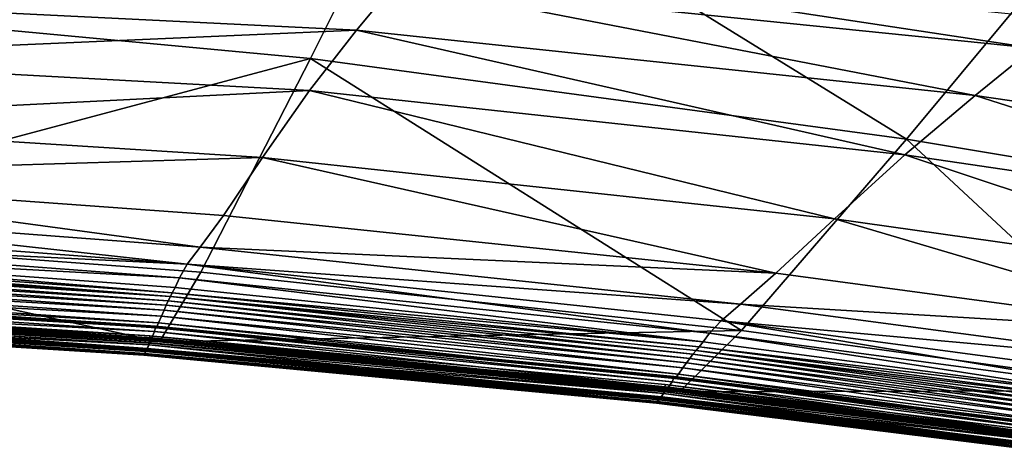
# Model space of a CAD drawing. Header units: millimetres. Extents: x 2387 to 13955, y -4964 to 364.
# Tile 330 of 656: x 6773 to 6894, y -4401 to -4348. Entities that reach past the tile are written whole.
import ezdxf

# ---------------------------------------------------------------- set-up
doc = ezdxf.new("R2010")
doc.units = ezdxf.units.MM
doc.header["$MEASUREMENT"] = 0
doc.layers.add('Predefinito', color=7, linetype='Continuous', true_color=0x000000)

msp = doc.modelspace()

# ---------------------------------------------------------------- linework, layer by layer
at = {"layer": 'Predefinito'}
for points in [[(6735.47, -4345.63, 608.71), (6808.61, -4352.46, 608.71), (6822.04, -4325.47, 730.55)], [(6822.04, -4325.47, 730.55), (6808.61, -4352.46, 608.71), (6881.76, -4362.37, 608.71)], [(6881.76, -4362.37, 608.71), (6901.9, -4338.14, 730.58), (6822.04, -4325.47, 730.55)], [(6901.9, -4338.14, 730.58), (6881.76, -4362.37, 608.71), (6940.28, -4372.14, 608.63)], [(6897.36, -4351.18, 12.17), (6819.02, -4343.2, 12.17), (6821.9, -4339.72, 12.17)], [(6821.9, -4339.72, 12.17), (6901.68, -4347.68, 12.17), (6897.36, -4351.18, 12.17)], [(6819.02, -4343.2, 12.17), (6814.22, -4349, 12.17), (6738.27, -4345.22, 12.17)], [(6890.17, -4357.02, 12.17), (6814.22, -4349, 12.17), (6819.02, -4343.2, 12.17)], [(6819.02, -4343.2, 12.17), (6897.36, -4351.18, 12.17), (6890.17, -4357.02, 12.17)], [(6735.4, -4352.43, 12.17), (6738.27, -4345.22, 12.17), (6814.22, -4349, 12.17)], [(6808.61, -4352.46, 608.71), (6735.47, -4345.63, 608.71), (6728.72, -4373.79, 486.74)], [(6814.22, -4349, 12.17), (6808.47, -4356.39, 12.17), (6735.4, -4352.43, 12.17)], [(6881.54, -4364.3, 12.17), (6808.47, -4356.39, 12.17), (6814.22, -4349, 12.17)], [(6814.22, -4349, 12.17), (6890.17, -4357.02, 12.17), (6881.54, -4364.3, 12.17)], [(6950.65, -4365.81, 12.17), (6890.17, -4357.02, 12.17), (6897.36, -4351.18, 12.17)], [(6728.72, -4373.79, 486.74), (6795.12, -4378.73, 486.71), (6808.61, -4352.46, 608.71)], [(6732.52, -4360.22, 12.17), (6735.4, -4352.43, 12.17), (6808.47, -4356.39, 12.17)], [(6808.61, -4352.46, 608.71), (6795.12, -4378.73, 486.71), (6861.52, -4385.89, 486.68)], [(6861.52, -4385.89, 486.68), (6881.76, -4362.37, 608.71), (6808.61, -4352.46, 608.71)], [(6808.47, -4356.39, 12.17), (6802.71, -4364.65, 12.17), (6732.52, -4360.22, 12.17)], [(6872.91, -4372.17, 12.17), (6802.71, -4364.65, 12.17), (6808.47, -4356.39, 12.17)], [(6808.47, -4356.39, 12.17), (6881.54, -4364.3, 12.17), (6872.91, -4372.17, 12.17)], [(6939.91, -4372.9, 12.17), (6881.54, -4364.3, 12.17), (6890.17, -4357.02, 12.17)], [(6890.17, -4357.02, 12.17), (6950.65, -4365.81, 12.17), (6939.91, -4372.9, 12.17)], [(6730.12, -4366.86, 12.17), (6732.52, -4360.22, 12.17), (6802.71, -4364.65, 12.17)], [(6881.76, -4362.37, 608.71), (6861.52, -4385.89, 486.68), (6914.95, -4393.26, 486.54)], [(6914.95, -4393.26, 486.54), (6940.28, -4372.14, 608.63), (6881.76, -4362.37, 608.71)], [(6802.71, -4364.65, 12.17), (6797.92, -4371.75, 12.17), (6730.12, -4366.86, 12.17)], [(6865.71, -4378.87, 12.17), (6797.92, -4371.75, 12.17), (6802.71, -4364.65, 12.17)], [(6802.71, -4364.65, 12.17), (6872.91, -4372.17, 12.17), (6865.71, -4378.87, 12.17)], [(6929.17, -4380.13, 12.17), (6872.91, -4372.17, 12.17), (6881.54, -4364.3, 12.17)], [(6881.54, -4364.3, 12.17), (6939.91, -4372.9, 12.17), (6929.17, -4380.13, 12.17)], [(6795.04, -4375.66, 12.17), (6728.68, -4370.61, 12.17), (6730.12, -4366.86, 12.17)], [(6730.12, -4366.86, 12.17), (6797.92, -4371.75, 12.17), (6795.04, -4375.66, 12.17)], [(6793.45, -4377.76, 12.26), (6727.89, -4372.74, 12.26), (6728.68, -4370.61, 12.17)], [(6728.68, -4370.61, 12.17), (6795.04, -4375.66, 12.17), (6793.45, -4377.76, 12.26)], [(6795.04, -4375.66, 12.17), (6797.92, -4371.75, 12.17), (6865.71, -4378.87, 12.17)], [(6727.41, -4374.53, 12.52), (6727.89, -4372.74, 12.26), (6793.45, -4377.76, 12.26)], [(6920.23, -4386.2, 12.17), (6865.71, -4378.87, 12.17), (6872.91, -4372.17, 12.17)], [(6872.91, -4372.17, 12.17), (6929.17, -4380.13, 12.17), (6920.23, -4386.2, 12.17)], [(6728.72, -4373.79, 486.74), (6726.19, -4383.06, 441.22), (6790.05, -4387.29, 441.19)], [(6790.05, -4387.29, 441.19), (6795.12, -4378.73, 486.71), (6728.72, -4373.79, 486.74)], [(6727.15, -4375.86, 12.87), (6727.41, -4374.53, 12.52), (6792.5, -4379.43, 12.52)], [(6793.45, -4377.76, 12.26), (6792.5, -4379.43, 12.52), (6727.41, -4374.53, 12.52)], [(6791.39, -4381.74, 13.43), (6726.86, -4377.07, 13.43), (6726.98, -4376.6, 13.21)], [(6791.63, -4381.29, 13.2), (6726.98, -4376.6, 13.21), (6727.15, -4375.86, 12.87)], [(6726.98, -4376.6, 13.21), (6791.63, -4381.29, 13.2), (6791.39, -4381.74, 13.43)], [(6792.5, -4379.43, 12.52), (6791.97, -4380.61, 12.86), (6727.15, -4375.86, 12.87)], [(6727.15, -4375.86, 12.87), (6791.97, -4380.61, 12.86), (6791.63, -4381.29, 13.2)], [(6793.45, -4377.76, 12.26), (6795.04, -4375.66, 12.17), (6861.4, -4382.65, 12.17)], [(6865.71, -4378.87, 12.17), (6861.4, -4382.65, 12.17), (6795.04, -4375.66, 12.17)], [(6726.6, -4378.19, 13.39), (6726.73, -4377.59, 13.43), (6791.13, -4382.25, 13.44)], [(6726.73, -4377.59, 13.43), (6726.86, -4377.07, 13.43), (6791.39, -4381.74, 13.43)], [(6791.39, -4381.74, 13.43), (6791.13, -4382.25, 13.44), (6726.73, -4377.59, 13.43)], [(6857.59, -4386.25, 12.51), (6792.5, -4379.43, 12.52), (6793.45, -4377.76, 12.26)], [(6861.4, -4382.65, 12.17), (6859.01, -4384.72, 12.25), (6793.45, -4377.76, 12.26)], [(6793.45, -4377.76, 12.26), (6859.01, -4384.72, 12.25), (6857.59, -4386.25, 12.51)], [(6726.32, -4379.69, 13.87), (6726.47, -4378.88, 13.48), (6790.62, -4383.42, 13.49)], [(6726.47, -4378.88, 13.48), (6726.6, -4378.19, 13.39), (6790.88, -4382.8, 13.4)], [(6790.88, -4382.8, 13.4), (6790.62, -4383.42, 13.49), (6726.47, -4378.88, 13.48)], [(6791.13, -4382.25, 13.44), (6790.88, -4382.8, 13.4), (6726.6, -4378.19, 13.39)], [(6861.52, -4385.89, 486.68), (6795.12, -4378.73, 486.71), (6790.05, -4387.29, 441.19)], [(6861.4, -4382.65, 12.17), (6865.71, -4378.87, 12.17), (6920.23, -4386.2, 12.17)], [(6726.13, -4380.63, 14.74), (6726.32, -4379.69, 13.87), (6790.32, -4384.14, 13.88)], [(6790.62, -4383.42, 13.49), (6790.32, -4384.14, 13.88), (6726.32, -4379.69, 13.87)], [(6856.8, -4387.3, 12.85), (6791.97, -4380.61, 12.86), (6792.5, -4379.43, 12.52)], [(6792.5, -4379.43, 12.52), (6857.59, -4386.25, 12.51), (6856.8, -4387.3, 12.85)], [(6725.88, -4381.8, 16.2), (6725.94, -4381.28, 16.17), (6789.56, -4385.54, 16.16)], [(6725.94, -4381.28, 16.17), (6725.95, -4381.1, 16.33), (6789.57, -4385.36, 16.33)], [(6789.57, -4385.36, 16.33), (6725.95, -4381.1, 16.33), (6725.94, -4381.28, 16.17)], [(6789.57, -4385.36, 16.33), (6789.56, -4385.54, 16.16), (6725.94, -4381.28, 16.17)], [(6725.94, -4381.28, 16.17), (6789.56, -4385.54, 16.16), (6789.57, -4385.36, 16.33)], [(6789.56, -4385.54, 16.16), (6725.94, -4381.28, 16.17), (6725.98, -4381.3, 15.65)], [(6725.98, -4381.3, 15.65), (6726.13, -4380.63, 14.74), (6789.94, -4384.98, 14.74)], [(6789.94, -4384.98, 14.74), (6789.64, -4385.58, 15.65), (6725.98, -4381.3, 15.65)], [(6725.98, -4381.3, 15.65), (6789.64, -4385.58, 15.65), (6789.56, -4385.54, 16.16)], [(6790.32, -4384.14, 13.88), (6789.94, -4384.98, 14.74), (6726.13, -4380.63, 14.74)], [(6791.39, -4381.74, 13.43), (6791.63, -4381.29, 13.2), (6856.29, -4387.92, 13.19)], [(6791.63, -4381.29, 13.2), (6791.97, -4380.61, 12.86), (6856.8, -4387.3, 12.85)], [(6856.8, -4387.3, 12.85), (6856.29, -4387.92, 13.19), (6791.63, -4381.29, 13.2)], [(6725.53, -4383.57, 18.69), (6725.72, -4382.65, 16.94), (6789.11, -4386.81, 16.94)], [(6788.88, -4386.54, 426.51), (6725.6, -4382.48, 426.52), (6725.58, -4382.9, 426.46)], [(6725.59, -4382.88, 426.67), (6725.6, -4382.48, 426.52), (6788.88, -4386.54, 426.51)], [(6788.88, -4386.54, 426.51), (6788.85, -4386.94, 426.66), (6725.59, -4382.88, 426.67)], [(6725.59, -4383.4, 427.61), (6725.59, -4382.88, 426.67), (6788.85, -4386.94, 426.66)], [(6789.16, -4386.91, 433.34), (6725.74, -4382.79, 433.36), (6725.71, -4383.02, 432.45)], [(6725.72, -4382.65, 16.94), (6725.88, -4381.8, 16.2), (6789.43, -4386.04, 16.2)], [(6789.43, -4386.04, 16.2), (6789.11, -4386.81, 16.94), (6725.72, -4382.65, 16.94)], [(6789.17, -4386.8, 433.51), (6725.75, -4382.68, 433.53), (6725.74, -4382.79, 433.36)], [(6725.74, -4382.79, 433.36), (6789.16, -4386.91, 433.34), (6789.17, -4386.8, 433.51)], [(6725.75, -4382.73, 433.72), (6725.75, -4382.68, 433.53), (6789.17, -4386.8, 433.51)], [(6789.17, -4386.8, 433.51), (6789.18, -4386.86, 433.7), (6725.75, -4382.73, 433.72)], [(6725.86, -4382.88, 435.7), (6725.75, -4382.73, 433.72), (6789.18, -4386.86, 433.7)], [(6726.19, -4383.06, 441.22), (6725.86, -4382.88, 435.7), (6789.4, -4387.04, 435.68)], [(6789.18, -4386.86, 433.7), (6789.4, -4387.04, 435.68), (6725.86, -4382.88, 435.7)], [(6789.56, -4385.54, 16.16), (6789.43, -4386.04, 16.2), (6725.88, -4381.8, 16.2)], [(6854.77, -4389.89, 13.49), (6790.62, -4383.42, 13.49), (6790.88, -4382.8, 13.4)], [(6855.16, -4389.35, 13.41), (6790.88, -4382.8, 13.4), (6791.13, -4382.25, 13.44)], [(6790.88, -4382.8, 13.4), (6855.16, -4389.35, 13.41), (6854.77, -4389.89, 13.49)], [(6855.54, -4388.83, 13.45), (6791.13, -4382.25, 13.44), (6791.39, -4381.74, 13.43)], [(6791.13, -4382.25, 13.44), (6855.54, -4388.83, 13.45), (6855.16, -4389.35, 13.41)], [(6856.29, -4387.92, 13.19), (6855.92, -4388.35, 13.43), (6791.39, -4381.74, 13.43)], [(6791.39, -4381.74, 13.43), (6855.92, -4388.35, 13.43), (6855.54, -4388.83, 13.45)], [(6859.01, -4384.72, 12.25), (6861.4, -4382.65, 12.17), (6914.86, -4389.78, 12.17)], [(6920.23, -4386.2, 12.17), (6914.86, -4389.78, 12.17), (6861.4, -4382.65, 12.17)], [(6725.37, -4384.33, 21.72), (6725.53, -4383.57, 18.69), (6788.73, -4387.65, 18.69)], [(6725.46, -4384.09, 423.28), (6725.39, -4384.32, 420.86), (6788.46, -4388.31, 420.85)], [(6725.53, -4383.62, 425.66), (6725.46, -4384.09, 423.28), (6788.59, -4388.11, 423.27)], [(6788.46, -4388.31, 420.85), (6788.59, -4388.11, 423.27), (6725.46, -4384.09, 423.28)], [(6788.84, -4386.96, 426.45), (6725.58, -4382.9, 426.46), (6725.53, -4383.62, 425.66)], [(6789.11, -4386.81, 16.94), (6788.73, -4387.65, 18.69), (6725.53, -4383.57, 18.69)], [(6788.59, -4388.11, 423.27), (6788.74, -4387.66, 425.65), (6725.53, -4383.62, 425.66)], [(6725.53, -4383.62, 425.66), (6788.74, -4387.66, 425.65), (6788.84, -4386.96, 426.45)], [(6725.58, -4382.9, 426.46), (6788.84, -4386.96, 426.45), (6788.88, -4386.54, 426.51)], [(6725.64, -4383.33, 430.03), (6725.59, -4383.4, 427.61), (6788.84, -4387.46, 427.6)], [(6788.85, -4386.94, 426.66), (6788.84, -4387.46, 427.6), (6725.59, -4383.4, 427.61)], [(6725.71, -4383.02, 432.45), (6725.64, -4383.33, 430.03), (6788.96, -4387.42, 430.02)], [(6788.84, -4387.46, 427.6), (6788.96, -4387.42, 430.02), (6725.64, -4383.33, 430.03)], [(6788.96, -4387.42, 430.02), (6789.09, -4387.13, 432.43), (6725.71, -4383.02, 432.45)], [(6725.71, -4383.02, 432.45), (6789.09, -4387.13, 432.43), (6789.16, -4386.91, 433.34)], [(6789.4, -4387.04, 435.68), (6790.05, -4387.29, 441.19), (6726.19, -4383.06, 441.22)], [(6854.32, -4390.51, 13.88), (6790.32, -4384.14, 13.88), (6790.62, -4383.42, 13.49)], [(6790.62, -4383.42, 13.49), (6854.77, -4389.89, 13.49), (6854.32, -4390.51, 13.88)], [(6725.24, -4385, 28.67), (6725.27, -4384.83, 25.29), (6788.22, -4388.79, 25.29)], [(6725.25, -4384.93, 360.75), (6725.24, -4385, 218.86), (6788.15, -4388.94, 218.86)], [(6725.24, -4385, 218.86), (6725.24, -4385, 77.86), (6788.15, -4388.94, 77.86)], [(6788.15, -4388.94, 77.86), (6788.15, -4388.94, 218.86), (6725.24, -4385, 218.86)], [(6788.22, -4388.79, 25.29), (6788.15, -4388.94, 28.67), (6725.24, -4385, 28.67)], [(6725.24, -4385, 77.86), (6725.24, -4385, 28.67), (6788.15, -4388.94, 28.67)], [(6788.15, -4388.94, 28.67), (6788.15, -4388.94, 77.86), (6725.24, -4385, 77.86)], [(6725.3, -4384.75, 412.58), (6725.25, -4384.93, 360.75), (6788.18, -4388.88, 360.75)], [(6788.15, -4388.94, 218.86), (6788.18, -4388.88, 360.75), (6725.25, -4384.93, 360.75)], [(6725.27, -4384.83, 25.29), (6725.37, -4384.33, 21.72), (6788.42, -4388.33, 21.72)], [(6788.42, -4388.33, 21.72), (6788.22, -4388.79, 25.29), (6725.27, -4384.83, 25.29)], [(6725.35, -4384.51, 417.72), (6725.3, -4384.75, 412.58), (6788.27, -4388.71, 412.57)], [(6788.18, -4388.88, 360.75), (6788.27, -4388.71, 412.57), (6725.3, -4384.75, 412.58)], [(6788.41, -4388.3, 419.54), (6725.37, -4384.32, 419.55), (6725.35, -4384.51, 417.72)], [(6788.27, -4388.71, 412.57), (6788.36, -4388.5, 417.71), (6725.35, -4384.51, 417.72)], [(6725.35, -4384.51, 417.72), (6788.36, -4388.5, 417.71), (6788.41, -4388.3, 419.54)], [(6725.37, -4384.29, 419.92), (6725.37, -4384.22, 419.73), (6788.42, -4388.21, 419.72)], [(6788.42, -4388.21, 419.72), (6725.37, -4384.22, 419.73), (6725.37, -4384.32, 419.55)], [(6788.42, -4388.21, 419.72), (6788.42, -4388.28, 419.91), (6725.37, -4384.29, 419.92)], [(6725.39, -4384.32, 420.86), (6725.37, -4384.29, 419.92), (6788.42, -4388.28, 419.91)], [(6725.37, -4384.32, 419.55), (6788.41, -4388.3, 419.54), (6788.42, -4388.21, 419.72)], [(6788.73, -4387.65, 18.69), (6788.42, -4388.33, 21.72), (6725.37, -4384.33, 21.72)], [(6788.42, -4388.28, 419.91), (6788.46, -4388.31, 420.85), (6725.39, -4384.32, 420.86)], [(6853.3, -4391.79, 15.65), (6789.64, -4385.58, 15.65), (6789.94, -4384.98, 14.74)], [(6853.75, -4391.27, 14.74), (6789.94, -4384.98, 14.74), (6790.32, -4384.14, 13.88)], [(6789.94, -4384.98, 14.74), (6853.75, -4391.27, 14.74), (6853.3, -4391.79, 15.65)], [(6790.32, -4384.14, 13.88), (6854.32, -4390.51, 13.88), (6853.75, -4391.27, 14.74)], [(6910.11, -4393.26, 12.5), (6857.59, -4386.25, 12.51), (6859.01, -4384.72, 12.25)], [(6914.86, -4389.78, 12.17), (6911.88, -4391.82, 12.25), (6859.01, -4384.72, 12.25)], [(6859.01, -4384.72, 12.25), (6911.88, -4391.82, 12.25), (6910.11, -4393.26, 12.5)], [(6852.51, -4392.91, 16.94), (6789.11, -4386.81, 16.94), (6789.43, -4386.04, 16.2)], [(6852.99, -4392.2, 16.2), (6789.43, -4386.04, 16.2), (6789.56, -4385.54, 16.16)], [(6789.43, -4386.04, 16.2), (6852.99, -4392.2, 16.2), (6852.51, -4392.91, 16.94)], [(6789.57, -4385.36, 16.33), (6789.56, -4385.54, 16.16), (6853.18, -4391.72, 16.16)], [(6853.18, -4391.72, 16.16), (6789.56, -4385.54, 16.16), (6789.57, -4385.36, 16.33)], [(6853.3, -4391.79, 15.65), (6853.18, -4391.72, 16.16), (6789.56, -4385.54, 16.16)], [(6789.56, -4385.54, 16.16), (6789.64, -4385.58, 15.65), (6853.3, -4391.79, 15.65)], [(6789.56, -4385.54, 16.16), (6853.18, -4391.72, 16.16), (6852.99, -4392.2, 16.2)], [(6853.18, -4391.72, 16.16), (6853.2, -4391.54, 16.32), (6789.57, -4385.36, 16.33)], [(6789.57, -4385.36, 16.33), (6853.2, -4391.54, 16.32), (6853.18, -4391.72, 16.16)], [(6790.05, -4387.29, 441.19), (6853.91, -4393.46, 441.16), (6861.52, -4385.89, 486.68)], [(6914.95, -4393.26, 486.54), (6861.52, -4385.89, 486.68), (6853.91, -4393.46, 441.16)], [(6909.12, -4394.21, 12.84), (6856.8, -4387.3, 12.85), (6857.59, -4386.25, 12.51)], [(6857.59, -4386.25, 12.51), (6910.11, -4393.26, 12.5), (6909.12, -4394.21, 12.84)], [(6851.47, -4394.27, 21.72), (6788.42, -4388.33, 21.72), (6788.73, -4387.65, 18.69)], [(6851.94, -4393.64, 425.64), (6788.74, -4387.66, 425.65), (6788.59, -4388.11, 423.27)], [(6851.94, -4393.66, 18.69), (6788.73, -4387.65, 18.69), (6789.11, -4386.81, 16.94)], [(6788.73, -4387.65, 18.69), (6851.94, -4393.66, 18.69), (6851.47, -4394.27, 21.72)], [(6788.84, -4386.96, 426.45), (6788.74, -4387.66, 425.65), (6851.94, -4393.64, 425.64)], [(6788.88, -4386.54, 426.51), (6788.84, -4386.96, 426.45), (6852.09, -4392.95, 426.44)], [(6852.1, -4393.46, 427.58), (6788.84, -4387.46, 427.6), (6788.85, -4386.94, 426.66)], [(6851.94, -4393.64, 425.64), (6852.09, -4392.95, 426.44), (6788.84, -4386.96, 426.45)], [(6852.28, -4393.44, 430), (6788.96, -4387.42, 430.02), (6788.84, -4387.46, 427.6)], [(6788.84, -4387.46, 427.6), (6852.1, -4393.46, 427.58), (6852.28, -4393.44, 430)], [(6852.11, -4392.93, 426.65), (6788.85, -4386.94, 426.66), (6788.88, -4386.54, 426.51)], [(6788.85, -4386.94, 426.66), (6852.11, -4392.93, 426.65), (6852.1, -4393.46, 427.58)], [(6852.09, -4392.95, 426.44), (6852.15, -4392.53, 426.5), (6788.88, -4386.54, 426.51)], [(6788.88, -4386.54, 426.51), (6852.15, -4392.53, 426.5), (6852.11, -4392.93, 426.65)], [(6852.48, -4393.17, 432.41), (6789.09, -4387.13, 432.43), (6788.96, -4387.42, 430.02)], [(6788.96, -4387.42, 430.02), (6852.28, -4393.44, 430), (6852.48, -4393.17, 432.41)], [(6789.16, -4386.91, 433.34), (6789.09, -4387.13, 432.43), (6852.48, -4393.17, 432.41)], [(6789.11, -4386.81, 16.94), (6852.51, -4392.91, 16.94), (6851.94, -4393.66, 18.69)], [(6789.17, -4386.8, 433.51), (6789.16, -4386.91, 433.34), (6852.57, -4392.96, 433.32)], [(6852.48, -4393.17, 432.41), (6852.57, -4392.96, 433.32), (6789.16, -4386.91, 433.34)], [(6852.57, -4392.96, 433.32), (6852.6, -4392.85, 433.49), (6789.17, -4386.8, 433.51)], [(6852.61, -4392.91, 433.69), (6789.18, -4386.86, 433.7), (6789.17, -4386.8, 433.51)], [(6789.17, -4386.8, 433.51), (6852.6, -4392.85, 433.49), (6852.61, -4392.91, 433.69)], [(6789.18, -4386.86, 433.7), (6852.61, -4392.91, 433.69), (6852.94, -4393.12, 435.66)], [(6852.94, -4393.12, 435.66), (6789.4, -4387.04, 435.68), (6789.18, -4386.86, 433.7)], [(6853.91, -4393.46, 441.16), (6790.05, -4387.29, 441.19), (6789.4, -4387.04, 435.68)], [(6789.4, -4387.04, 435.68), (6852.94, -4393.12, 435.66), (6853.91, -4393.46, 441.16)], [(6856.29, -4387.92, 13.19), (6856.8, -4387.3, 12.85), (6909.12, -4394.21, 12.84)], [(6851.06, -4394.82, 28.67), (6788.15, -4388.94, 28.67), (6788.22, -4388.79, 25.29)], [(6851.1, -4394.76, 360.75), (6788.18, -4388.88, 360.75), (6788.15, -4388.94, 218.86)], [(6851.24, -4394.61, 412.57), (6788.27, -4388.71, 412.57), (6788.18, -4388.88, 360.75)], [(6788.18, -4388.88, 360.75), (6851.1, -4394.76, 360.75), (6851.24, -4394.61, 412.57)], [(6851.16, -4394.68, 25.29), (6788.22, -4388.79, 25.29), (6788.42, -4388.33, 21.72)], [(6788.22, -4388.79, 25.29), (6851.16, -4394.68, 25.29), (6851.06, -4394.82, 28.67)], [(6851.38, -4394.41, 417.71), (6788.36, -4388.5, 417.71), (6788.27, -4388.71, 412.57)], [(6788.27, -4388.71, 412.57), (6851.24, -4394.61, 412.57), (6851.38, -4394.41, 417.71)], [(6788.41, -4388.3, 419.54), (6788.36, -4388.5, 417.71), (6851.38, -4394.41, 417.71)], [(6788.42, -4388.21, 419.72), (6788.41, -4388.3, 419.54), (6851.45, -4394.22, 419.54)], [(6851.38, -4394.41, 417.71), (6851.45, -4394.22, 419.54), (6788.41, -4388.3, 419.54)], [(6851.45, -4394.22, 419.54), (6851.47, -4394.13, 419.72), (6788.42, -4388.21, 419.72)], [(6851.47, -4394.2, 419.91), (6788.42, -4388.28, 419.91), (6788.42, -4388.21, 419.72)], [(6788.42, -4388.21, 419.72), (6851.47, -4394.13, 419.72), (6851.47, -4394.2, 419.91)], [(6788.42, -4388.28, 419.91), (6851.47, -4394.2, 419.91), (6851.53, -4394.24, 420.84)], [(6851.53, -4394.24, 420.84), (6788.46, -4388.31, 420.85), (6788.42, -4388.28, 419.91)], [(6788.42, -4388.33, 21.72), (6851.47, -4394.27, 21.72), (6851.16, -4394.68, 25.29)], [(6851.72, -4394.06, 423.26), (6788.59, -4388.11, 423.27), (6788.46, -4388.31, 420.85)], [(6788.46, -4388.31, 420.85), (6851.53, -4394.24, 420.84), (6851.72, -4394.06, 423.26)], [(6788.59, -4388.11, 423.27), (6851.72, -4394.06, 423.26), (6851.94, -4393.64, 425.64)], [(6907.1, -4396.14, 13.41), (6855.16, -4389.35, 13.41), (6855.54, -4388.83, 13.45)], [(6907.57, -4395.65, 13.45), (6855.54, -4388.83, 13.45), (6855.92, -4388.35, 13.43)], [(6855.54, -4388.83, 13.45), (6907.57, -4395.65, 13.45), (6907.1, -4396.14, 13.41)], [(6855.92, -4388.35, 13.43), (6856.29, -4387.92, 13.19), (6908.49, -4394.78, 13.19)], [(6908.49, -4394.78, 13.19), (6908.03, -4395.19, 13.43), (6855.92, -4388.35, 13.43)], [(6855.92, -4388.35, 13.43), (6908.03, -4395.19, 13.43), (6907.57, -4395.65, 13.45)], [(6909.12, -4394.21, 12.84), (6908.49, -4394.78, 13.19), (6856.29, -4387.92, 13.19)], [(6851.06, -4394.82, 218.86), (6788.15, -4388.94, 218.86), (6788.15, -4388.94, 77.86)], [(6788.15, -4388.94, 77.86), (6851.06, -4394.82, 77.86), (6851.06, -4394.82, 218.86)], [(6788.15, -4388.94, 218.86), (6851.06, -4394.82, 218.86), (6851.1, -4394.76, 360.75)], [(6788.15, -4388.94, 28.67), (6851.06, -4394.82, 28.67), (6851.06, -4394.82, 77.86)], [(6851.06, -4394.82, 77.86), (6788.15, -4388.94, 77.86), (6788.15, -4388.94, 28.67)], [(6906.04, -4397.19, 13.88), (6854.32, -4390.51, 13.88), (6854.77, -4389.89, 13.49)], [(6906.61, -4396.63, 13.5), (6854.77, -4389.89, 13.49), (6855.16, -4389.35, 13.41)], [(6854.77, -4389.89, 13.49), (6906.61, -4396.63, 13.5), (6906.04, -4397.19, 13.88)], [(6855.16, -4389.35, 13.41), (6907.1, -4396.14, 13.41), (6906.61, -4396.63, 13.5)], [(6904.77, -4398.35, 15.65), (6853.3, -4391.79, 15.65), (6853.75, -4391.27, 14.74)], [(6905.33, -4397.87, 14.74), (6853.75, -4391.27, 14.74), (6854.32, -4390.51, 13.88)], [(6853.75, -4391.27, 14.74), (6905.33, -4397.87, 14.74), (6904.77, -4398.35, 15.65)], [(6854.32, -4390.51, 13.88), (6906.04, -4397.19, 13.88), (6905.33, -4397.87, 14.74)], [(6852.15, -4392.53, 426.5), (6852.09, -4392.95, 426.44), (6903.29, -4399.35, 426.43)], [(6903.31, -4399.33, 426.64), (6852.11, -4392.93, 426.65), (6852.15, -4392.53, 426.5)], [(6903.29, -4399.35, 426.43), (6903.38, -4398.94, 426.49), (6852.15, -4392.53, 426.5)], [(6852.15, -4392.53, 426.5), (6903.38, -4398.94, 426.49), (6903.31, -4399.33, 426.64)], [(6903.78, -4399.37, 16.94), (6852.51, -4392.91, 16.94), (6852.99, -4392.2, 16.2)], [(6904.38, -4398.72, 16.2), (6852.99, -4392.2, 16.2), (6853.18, -4391.72, 16.16)], [(6852.99, -4392.2, 16.2), (6904.38, -4398.72, 16.2), (6903.78, -4399.37, 16.94)], [(6853.2, -4391.54, 16.32), (6853.18, -4391.72, 16.16), (6904.62, -4398.26, 16.16)], [(6904.62, -4398.26, 16.16), (6853.18, -4391.72, 16.16), (6853.2, -4391.54, 16.32)], [(6853.18, -4391.72, 16.16), (6853.3, -4391.79, 15.65), (6904.77, -4398.35, 15.65)], [(6904.77, -4398.35, 15.65), (6904.62, -4398.26, 16.16), (6853.18, -4391.72, 16.16)], [(6853.18, -4391.72, 16.16), (6904.62, -4398.26, 16.16), (6904.38, -4398.72, 16.2)], [(6904.62, -4398.26, 16.16), (6904.66, -4398.08, 16.32), (6853.2, -4391.54, 16.32)], [(6853.2, -4391.54, 16.32), (6904.66, -4398.08, 16.32), (6904.62, -4398.26, 16.16)], [(6902.49, -4400.62, 21.72), (6851.47, -4394.27, 21.72), (6851.94, -4393.66, 18.69)], [(6903.09, -4400.03, 425.63), (6851.94, -4393.64, 425.64), (6851.72, -4394.06, 423.26)], [(6903.07, -4400.06, 18.69), (6851.94, -4393.66, 18.69), (6852.51, -4392.91, 16.94)], [(6852.09, -4392.95, 426.44), (6851.94, -4393.64, 425.64), (6903.09, -4400.03, 425.63)], [(6851.94, -4393.66, 18.69), (6903.07, -4400.06, 18.69), (6902.49, -4400.62, 21.72)], [(6903.09, -4400.03, 425.63), (6903.29, -4399.35, 426.43), (6852.09, -4392.95, 426.44)], [(6903.29, -4399.86, 427.57), (6852.1, -4393.46, 427.58), (6852.11, -4392.93, 426.65)], [(6903.49, -4399.86, 429.99), (6852.28, -4393.44, 430), (6852.1, -4393.46, 427.58)], [(6852.1, -4393.46, 427.58), (6903.29, -4399.86, 427.57), (6903.49, -4399.86, 429.99)], [(6852.11, -4392.93, 426.65), (6903.31, -4399.33, 426.64), (6903.29, -4399.86, 427.57)], [(6903.75, -4399.61, 432.4), (6852.48, -4393.17, 432.41), (6852.28, -4393.44, 430)], [(6852.28, -4393.44, 430), (6903.49, -4399.86, 429.99), (6903.75, -4399.61, 432.4)], [(6852.57, -4392.96, 433.32), (6852.48, -4393.17, 432.41), (6903.75, -4399.61, 432.4)], [(6852.51, -4392.91, 16.94), (6903.78, -4399.37, 16.94), (6903.07, -4400.06, 18.69)], [(6852.6, -4392.85, 433.49), (6852.57, -4392.96, 433.32), (6903.87, -4399.4, 433.31)], [(6903.75, -4399.61, 432.4), (6903.87, -4399.4, 433.31), (6852.57, -4392.96, 433.32)], [(6903.87, -4399.4, 433.31), (6903.91, -4399.3, 433.48), (6852.6, -4392.85, 433.49)], [(6903.92, -4399.36, 433.67), (6852.61, -4392.91, 433.69), (6852.6, -4392.85, 433.49)], [(6852.6, -4392.85, 433.49), (6903.91, -4399.3, 433.48), (6903.92, -4399.36, 433.67)], [(6852.61, -4392.91, 433.69), (6903.92, -4399.36, 433.67), (6904.31, -4399.59, 435.62)], [(6904.31, -4399.59, 435.62), (6852.94, -4393.12, 435.66), (6852.61, -4392.91, 433.69)], [(6905.47, -4399.98, 441.06), (6853.91, -4393.46, 441.16), (6852.94, -4393.12, 435.66)], [(6852.94, -4393.12, 435.66), (6904.31, -4399.59, 435.62), (6905.47, -4399.98, 441.06)], [(6853.91, -4393.46, 441.16), (6905.47, -4399.98, 441.06), (6914.95, -4393.26, 486.54)], [(6901.97, -4401.13, 28.67), (6851.06, -4394.82, 28.67), (6851.16, -4394.68, 25.29)], [(6902.03, -4401.08, 360.75), (6851.1, -4394.76, 360.75), (6851.06, -4394.82, 218.86)], [(6901.97, -4401.13, 218.86), (6851.06, -4394.82, 218.86), (6851.06, -4394.82, 77.86)], [(6851.06, -4394.82, 77.86), (6901.97, -4401.13, 77.86), (6901.97, -4401.13, 218.86)], [(6851.06, -4394.82, 218.86), (6901.97, -4401.13, 218.86), (6902.03, -4401.08, 360.75)], [(6851.06, -4394.82, 28.67), (6901.97, -4401.13, 28.67), (6901.97, -4401.13, 77.86)], [(6901.97, -4401.13, 77.86), (6851.06, -4394.82, 77.86), (6851.06, -4394.82, 28.67)], [(6902.2, -4400.93, 412.57), (6851.24, -4394.61, 412.57), (6851.1, -4394.76, 360.75)], [(6851.1, -4394.76, 360.75), (6902.03, -4401.08, 360.75), (6902.2, -4400.93, 412.57)], [(6902.1, -4401, 25.29), (6851.16, -4394.68, 25.29), (6851.47, -4394.27, 21.72)], [(6851.16, -4394.68, 25.29), (6902.1, -4401, 25.29), (6901.97, -4401.13, 28.67)], [(6902.38, -4400.75, 417.71), (6851.38, -4394.41, 417.71), (6851.24, -4394.61, 412.57)], [(6851.24, -4394.61, 412.57), (6902.2, -4400.93, 412.57), (6902.38, -4400.75, 417.71)], [(6851.45, -4394.22, 419.54), (6851.38, -4394.41, 417.71), (6902.38, -4400.75, 417.71)], [(6851.47, -4394.13, 419.72), (6851.45, -4394.22, 419.54), (6902.47, -4400.57, 419.53)], [(6902.38, -4400.75, 417.71), (6902.47, -4400.57, 419.53), (6851.45, -4394.22, 419.54)], [(6902.47, -4400.57, 419.53), (6902.49, -4400.47, 419.71), (6851.47, -4394.13, 419.72)], [(6902.49, -4400.55, 419.9), (6851.47, -4394.2, 419.91), (6851.47, -4394.13, 419.72)], [(6851.47, -4394.13, 419.72), (6902.49, -4400.47, 419.71), (6902.49, -4400.55, 419.9)], [(6851.47, -4394.2, 419.91), (6902.49, -4400.55, 419.9), (6902.56, -4400.59, 420.84)], [(6902.56, -4400.59, 420.84), (6851.53, -4394.24, 420.84), (6851.47, -4394.2, 419.91)], [(6851.47, -4394.27, 21.72), (6902.49, -4400.62, 21.72), (6902.1, -4401, 25.29)], [(6902.8, -4400.43, 423.26), (6851.72, -4394.06, 423.26), (6851.53, -4394.24, 420.84)], [(6851.53, -4394.24, 420.84), (6902.56, -4400.59, 420.84), (6902.8, -4400.43, 423.26)], [(6851.72, -4394.06, 423.26), (6902.8, -4400.43, 423.26), (6903.09, -4400.03, 425.63)]]:
    msp.add_3dface(points, dxfattribs=at)

doc.saveas('drawing.dxf')
